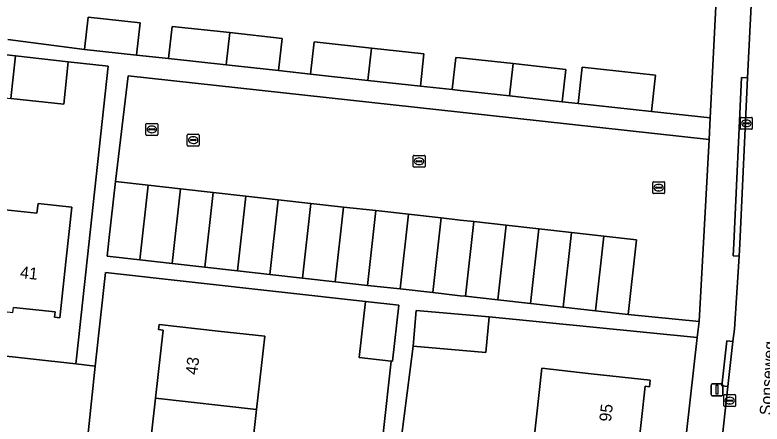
# Model space of a CAD drawing. Extents: x 162026 to 163502, y 387295 to 388169.
# Drawn here: x 162462.5 to 162525.4, y 388061.9 to 388096.3 of the extents above; entities that cross this region are included whole.
import ezdxf

# ---------------------------------------------------------------- set-up
doc = ezdxf.new("R2010")
doc.units = 0
for name, color, linetype in [('IMGEO_Erf', 7, 'Continuous'), ('IMGEO_Kolk', 7, 'Continuous'), ('IMGEO_Lichtmast', 7, 'Continuous'), ('IMGEO_Openbare_ruimte_label', 7, 'Continuous'), ('IMGEO_Pand', 7, 'Continuous'), ('IMGEO_Pand_nummerreeks', 7, 'Continuous'), ('IMGEO_Rijbaan_lokaal_open', 7, 'Continuous'), ('IMGEO_Rioolput', 7, 'Continuous'), ('IMGEO_Voetpad_open', 7, 'Continuous')]:
    doc.layers.add(name, color=color, linetype=linetype)

msp = doc.modelspace()

# ---------------------------------------------------------------- linework, layer by layer
at = {"layer": 'IMGEO_Erf'}
for points in [[(162461.941, 388094.204), (162468.39, 388093.373), (162468.688, 388096.087), (162473.068, 388095.608), (162472.771, 388092.894), (162475.455, 388092.601), (162475.752, 388095.315), (162480.607, 388094.784), (162485.016, 388094.302), (162484.719, 388091.588), (162487.403, 388091.295), (162487.7, 388094.009), (162492.527, 388093.482), (162496.945, 388092.999), (162496.648, 388090.285), (162499.332, 388089.992), (162499.629, 388092.706), (162500, 388092.665), (162504.445, 388092.179), (162508.874, 388091.695), (162508.577, 388088.981), (162509.929, 388088.834), (162510.262, 388091.876), (162516.426, 388091.202), (162516.093, 388088.16), (162521.03, 388087.62), (162522.093, 388108.592)], [(162401.755, 388074.205), (162467.648, 388066.927), (162467.729, 388067.672), (162470.386, 388091.965), (162467.008, 388092.338), (162466.639, 388088.765), (162462.179, 388089.255)], [(162461.159, 388079.95), (162464.39, 388079.596), (162464.481, 388080.431), (162467.333, 388080.119), (162466.857, 388075.772), (162466.312, 388070.801), (162465.86, 388070.851), (162465.91, 388071.304), (162462.414, 388071.687)], [(162493.491, 388060.832), (162494.198, 388067.166), (162491.5, 388067.467), (162492.025, 388072.171), (162470.141, 388074.623), (162469.278, 388066.747), (162465.615, 388031.666)], [(162512.154, 388000), (162519.936, 388069.141), (162502.421, 388070.877), (162502.161, 388067.894), (162496.039, 388068.427), (162495.03, 388060.58)], [(162473.729, 388058.293), (162474.369, 388064.049), (162475.005, 388069.772), (162474.625, 388069.814), (162474.673, 388070.246), (162479.643, 388069.694), (162483.551, 388069.26), (162482.867, 388063.105), (162482.196, 388057.068)], [(162506.177, 388060.437), (162506.858, 388066.568), (162511.015, 388066.106), (162515.984, 388065.554), (162515.923, 388065.01), (162515.556, 388065.051), (162514.935, 388059.462)]]:
    msp.add_lwpolyline(points, dxfattribs=at)
at = {"layer": 'IMGEO_Kolk'}
for p, q in [((162523.566, 388086.733), (162523.566, 388087.585)), ((162523.641, 388087.659), (162524.493, 388087.659)), ((162523.825, 388087.153), (162523.825, 388087.165)), ((162524.263, 388087.116), (162523.865, 388087.116)), ((162523.868, 388087.202), (162524.266, 388087.202)), ((162524.054, 388087.439), (162524.079, 388087.439)), ((162524.309, 388087.165), (162524.309, 388087.153)), ((162524.567, 388087.585), (162524.567, 388086.733)), ((162524.493, 388086.659), (162523.641, 388086.659)), ((162524.077, 388086.879), (162524.052, 388086.879)), ((162477.032, 388085.321), (162477.032, 388086.173)), ((162477.107, 388086.247), (162477.959, 388086.247)), ((162477.334, 388085.79), (162477.732, 388085.79)), ((162477.52, 388086.027), (162477.545, 388086.027)), ((162478.033, 388086.173), (162478.033, 388085.321)), ((162477.959, 388085.247), (162477.107, 388085.247)), ((162477.291, 388085.741), (162477.291, 388085.753)), ((162477.729, 388085.704), (162477.331, 388085.704)), ((162477.543, 388085.467), (162477.518, 388085.467)), ((162477.775, 388085.753), (162477.775, 388085.741)), ((162496.036, 388083.541), (162496.036, 388084.393)), ((162496.111, 388084.467), (162496.963, 388084.467)), ((162496.295, 388083.961), (162496.295, 388083.973)), ((162496.733, 388083.924), (162496.335, 388083.924)), ((162496.338, 388084.01), (162496.736, 388084.01)), ((162496.524, 388084.247), (162496.549, 388084.247)), ((162496.779, 388083.973), (162496.779, 388083.961)), ((162497.037, 388084.393), (162497.037, 388083.541)), ((162496.963, 388083.467), (162496.111, 388083.467)), ((162496.547, 388083.687), (162496.522, 388083.687)), ((162516.193, 388081.324), (162516.193, 388082.176)), ((162516.268, 388082.25), (162517.12, 388082.25)), ((162516.681, 388082.03), (162516.706, 388082.03)), ((162517.194, 388082.176), (162517.194, 388081.324)), ((162516.452, 388081.744), (162516.452, 388081.756)), ((162516.89, 388081.707), (162516.492, 388081.707)), ((162516.495, 388081.793), (162516.893, 388081.793)), ((162516.704, 388081.47), (162516.679, 388081.47)), ((162516.936, 388081.756), (162516.936, 388081.744)), ((162517.12, 388081.25), (162516.268, 388081.25)), ((162522.166, 388063.419), (162522.166, 388064.271)), ((162522.241, 388064.345), (162523.093, 388064.345)), ((162522.425, 388063.839), (162522.425, 388063.851)), ((162522.863, 388063.802), (162522.465, 388063.802)), ((162522.468, 388063.888), (162522.866, 388063.888)), ((162522.654, 388064.125), (162522.679, 388064.125)), ((162522.909, 388063.851), (162522.909, 388063.839)), ((162523.167, 388064.271), (162523.167, 388063.419)), ((162523.093, 388063.345), (162522.241, 388063.345)), ((162522.677, 388063.565), (162522.652, 388063.565))]:
    msp.add_line(p, q, dxfattribs=at)
for points in [[(162523.566, 388086.733), (162523.566, 388087.585)], [(162523.641, 388087.659), (162524.493, 388087.659)], [(162524.567, 388087.585), (162524.567, 388086.733)], [(162524.493, 388086.659), (162523.641, 388086.659)], [(162477.032, 388085.321), (162477.032, 388086.173)], [(162477.107, 388086.247), (162477.959, 388086.247)], [(162478.033, 388086.173), (162478.033, 388085.321)], [(162477.959, 388085.247), (162477.107, 388085.247)], [(162496.036, 388083.541), (162496.036, 388084.393)], [(162496.111, 388084.467), (162496.963, 388084.467)], [(162497.037, 388084.393), (162497.037, 388083.541)], [(162496.963, 388083.467), (162496.111, 388083.467)], [(162516.193, 388081.324), (162516.193, 388082.176)], [(162516.268, 388082.25), (162517.12, 388082.25)], [(162517.194, 388082.176), (162517.194, 388081.324)], [(162517.12, 388081.25), (162516.268, 388081.25)], [(162522.166, 388063.419), (162522.166, 388064.271)], [(162522.241, 388064.345), (162523.093, 388064.345)], [(162523.167, 388064.271), (162523.167, 388063.419)], [(162523.093, 388063.345), (162522.241, 388063.345)]]:
    msp.add_lwpolyline(points, dxfattribs=at)
for centre, radius, start, end in [((162523.643, 388087.583), 0.0765, 91.55205, 178.44795), ((162523.643, 388087.583), 0.0765, 91.55205, 178.44795), ((162523.865, 388087.162), 0.0403, 85.87752, 175.75265), ((162523.862, 388087.152), 0.0366, 178.93798, 274.71019), ((162524.266, 388087.159), 0.043, 264.86636, 352.45326), ((162524.27, 388087.164), 0.0386, 1.73085, 96.63898), ((162524.491, 388087.583), 0.0765, 1.55205, 88.44795), ((162524.491, 388087.583), 0.0765, 1.55205, 88.44795), ((162523.643, 388086.735), 0.0765, 181.55205, 268.44795), ((162523.643, 388086.735), 0.0765, 181.55205, 268.44795), ((162524.491, 388086.735), 0.0765, 271.55205, 358.44795), ((162524.491, 388086.735), 0.0765, 271.55205, 358.44795), ((162477.109, 388086.171), 0.0765, 91.55205, 178.44795), ((162477.109, 388086.171), 0.0765, 91.55205, 178.44795), ((162477.331, 388085.75), 0.0403, 85.87752, 175.75265), ((162477.736, 388085.752), 0.0386, 1.73085, 96.63898), ((162477.957, 388086.171), 0.0765, 1.55205, 88.44795), ((162477.957, 388086.171), 0.0765, 1.55205, 88.44795), ((162477.109, 388085.323), 0.0765, 181.55205, 268.44795), ((162477.109, 388085.323), 0.0765, 181.55205, 268.44795), ((162477.328, 388085.74), 0.0366, 178.93798, 274.71019), ((162477.732, 388085.747), 0.043, 264.86636, 352.45326), ((162477.957, 388085.323), 0.0765, 271.55205, 358.44795), ((162477.957, 388085.323), 0.0765, 271.55205, 358.44795), ((162496.113, 388084.391), 0.0765, 91.55205, 178.44795), ((162496.113, 388084.391), 0.0765, 91.55205, 178.44795), ((162496.335, 388083.97), 0.0403, 85.87752, 175.75265), ((162496.332, 388083.96), 0.0366, 178.93798, 274.71019), ((162496.736, 388083.967), 0.043, 264.86636, 352.45326), ((162496.74, 388083.972), 0.0386, 1.73085, 96.63898), ((162496.961, 388084.391), 0.0765, 1.55205, 88.44795), ((162496.961, 388084.391), 0.0765, 1.55205, 88.44795), ((162496.113, 388083.543), 0.0765, 181.55205, 268.44795), ((162496.113, 388083.543), 0.0765, 181.55205, 268.44795), ((162496.961, 388083.543), 0.0765, 271.55205, 358.44795), ((162496.961, 388083.543), 0.0765, 271.55205, 358.44795), ((162516.27, 388082.174), 0.0765, 91.55205, 178.44795), ((162516.27, 388082.174), 0.0765, 91.55205, 178.44795), ((162517.118, 388082.174), 0.0765, 1.55205, 88.44795), ((162517.118, 388082.174), 0.0765, 1.55205, 88.44795), ((162516.492, 388081.753), 0.0403, 85.87752, 175.75265), ((162516.489, 388081.743), 0.0366, 178.93798, 274.71019), ((162516.893, 388081.75), 0.043, 264.86636, 352.45326), ((162516.897, 388081.755), 0.0386, 1.73085, 96.63898), ((162516.27, 388081.326), 0.0765, 181.55205, 268.44795), ((162516.27, 388081.326), 0.0765, 181.55205, 268.44795), ((162517.118, 388081.326), 0.0765, 271.55205, 358.44795), ((162517.118, 388081.326), 0.0765, 271.55205, 358.44795), ((162522.243, 388064.269), 0.0765, 91.55205, 178.44795), ((162522.243, 388064.269), 0.0765, 91.55205, 178.44795), ((162522.465, 388063.848), 0.0403, 85.87752, 175.75265), ((162522.462, 388063.838), 0.0366, 178.93798, 274.71019), ((162522.866, 388063.845), 0.043, 264.86636, 352.45326), ((162522.87, 388063.85), 0.0386, 1.73085, 96.63898), ((162523.091, 388064.269), 0.0765, 1.55205, 88.44795), ((162523.091, 388064.269), 0.0765, 1.55205, 88.44795), ((162522.243, 388063.421), 0.0765, 181.55205, 268.44795), ((162522.243, 388063.421), 0.0765, 181.55205, 268.44795), ((162523.091, 388063.421), 0.0765, 271.55205, 358.44795), ((162523.091, 388063.421), 0.0765, 271.55205, 358.44795)]:
    msp.add_arc(centre, radius, start, end, dxfattribs=at)
for centre, major_axis, ratio, start_param, end_param in [((162524.053, 388087.159), (-0.387, 0.002), 0.722429, 4.712389, 7.853982), ((162524.078, 388087.159), (-0.39, 0.002), 0.717154, 1.570796, 4.712389), ((162477.519, 388085.747), (-0.387, 0.002), 0.722429, 4.712389, 7.853982), ((162477.544, 388085.747), (-0.39, 0.002), 0.717154, 1.570796, 4.712389), ((162496.523, 388083.967), (-0.387, 0.002), 0.722429, 4.712389, 7.853982), ((162496.548, 388083.967), (-0.39, 0.002), 0.717154, 1.570796, 4.712389), ((162516.68, 388081.75), (-0.387, 0.002), 0.722429, 4.712389, 7.853982), ((162516.705, 388081.75), (-0.39, 0.002), 0.717154, 1.570796, 4.712389), ((162522.653, 388063.845), (-0.387, 0.002), 0.722429, 4.712389, 7.853982), ((162522.678, 388063.845), (-0.39, 0.002), 0.717154, 1.570796, 4.712389)]:
    msp.add_ellipse(centre, major_axis=major_axis, ratio=ratio, start_param=start_param, end_param=end_param, dxfattribs=at)
at = {"layer": 'IMGEO_Lichtmast'}
for p, q in [((162521.107, 388064.355), (162521.107, 388065.155)), ((162521.107, 388065.155), (162521.107, 388064.355)), ((162521.207, 388065.255), (162521.997, 388065.255)), ((162521.997, 388065.255), (162521.207, 388065.255)), ((162522.097, 388065.155), (162522.097, 388064.355)), ((162522.097, 388064.355), (162522.097, 388065.155)), ((162521.997, 388064.255), (162521.207, 388064.255)), ((162521.207, 388064.255), (162521.997, 388064.255))]:
    msp.add_line(p, q, dxfattribs=at)
msp.add_lwpolyline([(162521.527, 388065.13), (162521.677, 388065.13), (162521.677, 388064.38), (162521.527, 388064.38), (162521.527, 388065.13)], dxfattribs=at)
for centre, start, end in [((162521.207, 388065.155), 90, 180), ((162521.207, 388065.155), 90, 180), ((162521.997, 388065.155), 0, 90), ((162521.997, 388065.155), 360, 90), ((162521.207, 388064.355), 180, 270), ((162521.207, 388064.355), 180, 270), ((162521.997, 388064.355), 270, 0), ((162521.997, 388064.355), 270, 0)]:
    msp.add_arc(centre, 0.1, start, end, dxfattribs=at)
at = {"layer": 'IMGEO_Pand'}
for points in [[(162468.39, 388093.373), (162472.771, 388092.894), (162473.068, 388095.608), (162468.688, 388096.087)], [(162480.607, 388094.784), (162475.752, 388095.315), (162475.455, 388092.601), (162480.309, 388092.07)], [(162480.309, 388092.07), (162484.719, 388091.588), (162485.016, 388094.302), (162480.607, 388094.784)], [(162492.527, 388093.482), (162487.7, 388094.009), (162487.403, 388091.295), (162492.228, 388090.768)], [(162462.57, 388092.828), (162457.279, 388093.412), (162456.887, 388089.836), (162462.179, 388089.255)], [(162492.228, 388090.768), (162496.648, 388090.285), (162496.945, 388092.999), (162492.527, 388093.482)], [(162467.008, 388092.338), (162462.57, 388092.828), (162462.179, 388089.255), (162466.639, 388088.765)], [(162504.445, 388092.179), (162500, 388092.665), (162499.629, 388092.706), (162499.332, 388089.992), (162500, 388089.919), (162504.147, 388089.465)], [(162504.147, 388089.465), (162508.577, 388088.981), (162508.874, 388091.695), (162504.445, 388092.179)], [(162516.426, 388091.202), (162510.262, 388091.876), (162509.929, 388088.834), (162516.093, 388088.16)], [(162470.991, 388082.264), (162470.436, 388077.295), (162470.29, 388075.984), (162473.03, 388075.678), (162473.731, 388081.958)], [(162473.731, 388081.958), (162473.03, 388075.678), (162475.77, 388075.372), (162476.471, 388081.652)], [(162476.471, 388081.652), (162475.77, 388075.372), (162478.51, 388075.066), (162479.211, 388081.346)], [(162479.211, 388081.346), (162478.51, 388075.066), (162481.25, 388074.76), (162481.951, 388081.04)], [(162481.951, 388081.04), (162481.25, 388074.76), (162483.99, 388074.454), (162484.691, 388080.734)], [(162460.232, 388071.495), (162462.367, 388071.261), (162462.414, 388071.687), (162465.91, 388071.304), (162465.86, 388070.851), (162466.312, 388070.801), (162466.857, 388075.772), (162467.333, 388080.119), (162464.481, 388080.431), (162464.39, 388079.596), (162461.159, 388079.95)], [(162484.691, 388080.734), (162483.99, 388074.454), (162486.73, 388074.148), (162487.431, 388080.428)], [(162487.431, 388080.428), (162486.73, 388074.148), (162489.47, 388073.842), (162490.171, 388080.122)], [(162490.171, 388080.122), (162489.47, 388073.842), (162492.21, 388073.536), (162492.911, 388079.816)], [(162492.911, 388079.816), (162492.21, 388073.536), (162494.95, 388073.23), (162495.651, 388079.51)], [(162495.651, 388079.51), (162494.95, 388073.23), (162497.69, 388072.924), (162498.391, 388079.204)], [(162500, 388079.024), (162498.391, 388079.204), (162497.69, 388072.924), (162500, 388072.666), (162500.43, 388072.618), (162501.131, 388078.898)], [(162501.131, 388078.898), (162500.43, 388072.618), (162503.17, 388072.312), (162503.871, 388078.592)], [(162503.871, 388078.592), (162503.17, 388072.312), (162505.91, 388072.006), (162506.611, 388078.285)], [(162506.611, 388078.285), (162505.91, 388072.006), (162508.65, 388071.699), (162509.351, 388077.979)], [(162509.351, 388077.979), (162508.65, 388071.699), (162511.39, 388071.393), (162512.091, 388077.673)], [(162514.831, 388077.367), (162512.091, 388077.673), (162511.39, 388071.393), (162514.13, 388071.087)], [(162492.025, 388072.171), (162491.5, 388067.467), (162494.198, 388067.166), (162494.31, 388067.153), (162494.835, 388071.857)], [(162496.299, 388071.409), (162496.039, 388068.427), (162502.161, 388067.894), (162502.421, 388070.877)], [(162482.867, 388063.105), (162483.551, 388069.26), (162479.643, 388069.694), (162474.673, 388070.246), (162474.625, 388069.814), (162475.005, 388069.772), (162474.369, 388064.049)], [(162514.935, 388059.462), (162515.556, 388065.051), (162515.923, 388065.01), (162515.984, 388065.554), (162511.015, 388066.106), (162506.858, 388066.568), (162506.177, 388060.437)], [(162474.369, 388064.049), (162473.729, 388058.293), (162473.366, 388058.333), (162473.335, 388058.053), (162482.196, 388057.068), (162482.867, 388063.105)]]:
    msp.add_lwpolyline(points, close=True, dxfattribs=at)
at = {"layer": 'IMGEO_Rijbaan_lokaal_open'}
msp.add_lwpolyline([(162525.086, 388109.289), (162524.162, 388090.999), (162523.518, 388077.035), (162523.452, 388075.983), (162523.066, 388069.854), (162522.928, 388068.818), (162522.513, 388065.021), (162520.16, 388043.465)], dxfattribs=at)
msp.add_lwpolyline([(162520.089, 388070.501), (162520.938, 388085.8), (162500, 388088.088), (162472.056, 388091.142), (162470.991, 388082.264), (162473.731, 388081.958), (162476.471, 388081.652), (162479.211, 388081.346), (162481.951, 388081.04), (162484.691, 388080.734), (162487.431, 388080.428), (162490.171, 388080.122), (162492.911, 388079.816), (162495.651, 388079.51), (162498.391, 388079.204), (162500, 388079.024), (162501.131, 388078.898), (162503.871, 388078.592), (162506.611, 388078.285), (162509.351, 388077.979), (162512.091, 388077.673), (162514.831, 388077.367), (162514.13, 388071.087)], close=True, dxfattribs=at)
at = {"layer": 'IMGEO_Rioolput'}
for p, q in [((162473.551, 388086.224), (162473.551, 388087.076)), ((162473.626, 388087.15), (162474.478, 388087.15)), ((162474.552, 388087.076), (162474.552, 388086.224)), ((162473.81, 388086.644), (162473.81, 388086.656)), ((162474.248, 388086.607), (162473.85, 388086.607)), ((162473.853, 388086.693), (162474.251, 388086.693)), ((162474.039, 388086.93), (162474.064, 388086.93)), ((162474.294, 388086.656), (162474.294, 388086.644)), ((162474.478, 388086.15), (162473.626, 388086.15)), ((162474.062, 388086.37), (162474.037, 388086.37))]:
    msp.add_line(p, q, dxfattribs=at)
for points in [[(162473.551, 388086.224), (162473.551, 388087.076)], [(162473.626, 388087.15), (162474.478, 388087.15)], [(162474.552, 388087.076), (162474.552, 388086.224)], [(162474.478, 388086.15), (162473.626, 388086.15)]]:
    msp.add_lwpolyline(points, dxfattribs=at)
for centre, radius, start, end in [((162473.628, 388087.074), 0.0765, 91.55205, 178.44795), ((162473.628, 388087.074), 0.0765, 91.55205, 178.44795), ((162474.476, 388087.074), 0.0765, 1.55205, 88.44795), ((162474.476, 388087.074), 0.0765, 1.55205, 88.44795), ((162473.85, 388086.653), 0.0403, 85.87752, 175.75265), ((162473.847, 388086.643), 0.0366, 178.93798, 274.71019), ((162474.251, 388086.65), 0.043, 264.86636, 352.45326), ((162474.255, 388086.655), 0.0386, 1.73085, 96.63898), ((162473.628, 388086.226), 0.0765, 181.55205, 268.44795), ((162473.628, 388086.226), 0.0765, 181.55205, 268.44795), ((162474.476, 388086.226), 0.0765, 271.55205, 358.44795), ((162474.476, 388086.226), 0.0765, 271.55205, 358.44795)]:
    msp.add_arc(centre, radius, start, end, dxfattribs=at)
for centre, major_axis, ratio, start_param, end_param in [((162474.038, 388086.65), (-0.387, 0.002), 0.722429, 4.712389, 7.853982), ((162474.063, 388086.65), (-0.39, 0.002), 0.717154, 1.570796, 4.712389)]:
    msp.add_ellipse(centre, major_axis=major_axis, ratio=ratio, start_param=start_param, end_param=end_param, dxfattribs=at)
at = {"layer": 'IMGEO_Voetpad_open'}
for points in [[(162524.845, 388111.264), (162519.299, 388111.862), (162519.553, 388111.824), (162519.825, 388111.759), (162520.091, 388111.67), (162520.348, 388111.558), (162520.593, 388111.423), (162520.826, 388111.267), (162521.043, 388111.09), (162521.244, 388110.895), (162521.427, 388110.683), (162521.59, 388110.455), (162521.732, 388110.214), (162521.852, 388109.961), (162521.949, 388109.698), (162522.022, 388109.427), (162522.071, 388109.151), (162522.094, 388108.872), (162522.093, 388108.592), (162521.03, 388087.62), (162520.938, 388085.8), (162520.089, 388070.501), (162519.936, 388069.141), (162512.154, 388000)], [(162520.16, 388043.465), (162522.513, 388065.021), (162522.016, 388065.075), (162522.431, 388068.872), (162522.928, 388068.818), (162523.066, 388069.854), (162523.452, 388075.983), (162522.953, 388076.015), (162523.018, 388077.058), (162523.662, 388091.022), (162524.162, 388090.999), (162525.086, 388109.289)], [(162495.03, 388060.58), (162496.039, 388068.427), (162496.299, 388071.409), (162502.421, 388070.877), (162519.936, 388069.141), (162520.089, 388070.501), (162514.13, 388071.087), (162511.39, 388071.393), (162508.65, 388071.699), (162505.91, 388072.006), (162503.17, 388072.312), (162500.43, 388072.618), (162500, 388072.666), (162497.69, 388072.924), (162494.95, 388073.23), (162492.21, 388073.536), (162489.47, 388073.842), (162486.73, 388074.148), (162483.99, 388074.454), (162481.25, 388074.76), (162478.51, 388075.066), (162475.77, 388075.372), (162473.03, 388075.678), (162470.29, 388075.984), (162470.436, 388077.295), (162470.991, 388082.264), (162472.056, 388091.142), (162500, 388088.088), (162520.938, 388085.8), (162521.03, 388087.62), (162516.093, 388088.16), (162509.929, 388088.834), (162508.577, 388088.981), (162504.147, 388089.465), (162500, 388089.919), (162499.332, 388089.992), (162496.648, 388090.285), (162492.228, 388090.768), (162487.403, 388091.295), (162484.719, 388091.588), (162480.309, 388092.07), (162475.455, 388092.601), (162472.771, 388092.894), (162468.39, 388093.373), (162461.941, 388094.204)], [(162457.279, 388093.412), (162462.57, 388092.828), (162467.008, 388092.338), (162470.386, 388091.965), (162467.729, 388067.672), (162467.648, 388066.927), (162469.278, 388066.747), (162470.141, 388074.623), (162492.025, 388072.171), (162494.835, 388071.857), (162494.31, 388067.153), (162494.198, 388067.166), (162493.491, 388060.832)], [(162464.611, 388052.518), (162462.727, 388035.451), (162463.224, 388035.395), (162465.615, 388031.666), (162469.278, 388066.747), (162467.648, 388066.927), (162401.755, 388074.205)]]:
    msp.add_lwpolyline(points, dxfattribs=at)
for points in [[(162524.162, 388090.999), (162523.662, 388091.022), (162523.018, 388077.058), (162522.953, 388076.015), (162523.452, 388075.983), (162523.518, 388077.035)], [(162522.928, 388068.818), (162522.431, 388068.872), (162522.016, 388065.075), (162522.513, 388065.021)]]:
    msp.add_lwpolyline(points, close=True, dxfattribs=at)

# ---------------------------------------------------------------- texts
at = {"layer": 'IMGEO_Openbare_ruimte_label'}
msp.add_text('Sonseweg', height=1, rotation=86.73115, dxfattribs=at).set_placement((162526.18, 388062.594))
at = {"layer": 'IMGEO_Pand_nummerreeks'}
for s, rotation, p in [('41', 353.8549, (162462.93, 388074.159)), ('43', 83.55033, (162477.877, 388065.976)), ('95', 83.56584, (162512.679, 388062.031))]:
    msp.add_text(s, height=1, rotation=rotation, dxfattribs=at).set_placement(p)

doc.saveas('drawing.dxf')
